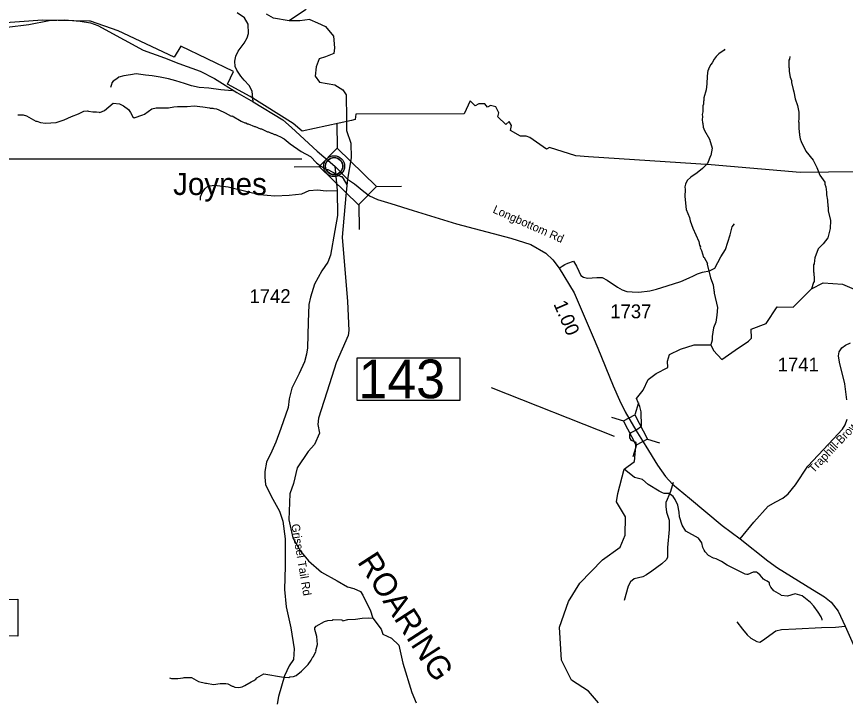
# Model space of a CAD drawing. Extents: x 1248224 to 1454986, y 825081 to 985870.
# Drawn here: x 1388614 to 1396107, y 955664 to 961820 of the extents above; entities that cross this region are included whole.
import ezdxf

# ---------------------------------------------------------------- set-up
doc = ezdxf.new("R2010")
doc.units = 0
for name, color, linetype in [('Exist Boundary Land Use Park State Division NC Parks and Recreation', 7, 'Continuous'), ('Exist Civil Demographics Community CELL', 7, 'Continuous'), ('Exist Civil Demographics Community Label', 7, 'Continuous'), ('Exist Hydrographic Creek Single Shore', 7, 'Continuous'), ('Exist Hydrographic Misc Water Feature', 7, 'Continuous'), ('Exist Hydrographic River Shore', 7, 'Continuous'), ('Exist Hydrographic River Shore Label', 7, 'Continuous'), ('Exist Road Non-System Type 51', 7, 'Continuous'), ('Exist Road Secondary Mileage Hundredths English Label', 7, 'Continuous'), ('Exist Road Secondary Structure Standard Bridge CELL', 7, 'Continuous'), ('Exist Road Secondary Structure Standard Bridge Number Label', 7, 'Continuous'), ('Exist Road Secondary Type 51 Attributed', 7, 'Continuous'), ('Exist Road Secondary Type 51 Label', 7, 'Continuous'), ('Exist Road Secondary Type 51 Number Label', 7, 'Continuous')]:
    doc.layers.add(name, color=color, linetype=linetype)

msp = doc.modelspace()

# ---------------------------------------------------------------- linework, layer by layer
at = {"layer": 'Exist Boundary Land Use Park State Division NC Parks and Recreation'}
for points in [[(1396469.5, 960419.4), (1395696.5, 960410.3), (1394893.5, 960479.3), (1393785.5, 960552.3), (1393670.4, 960560.3), (1393430.4, 960637.3), (1393405.4, 960620.3), (1393255.4, 960725.3), (1393221.4, 960738.3), (1393168.4, 960739.3), (1393080.4, 960788.4), (1393089.4, 960835.3), (1393067.4, 960871.3), (1393038.3, 960843.3), (1392964.4, 960914.4), (1392973.3, 960948.3), (1392947.4, 961004.4), (1392898.4, 961015.3), (1392872.4, 961002.3), (1392848.4, 961030.3), (1392792.4, 961030.3), (1392758.3, 961013.3), (1392715.4, 961057.4), (1392660.3, 960940.3), (1391681.4, 960937.3), (1391674.3, 960888.3), (1391642.4, 960881.3), (1391195.3, 960783.3), (1391115.4, 960853.4), (1390725.4, 961096.3), (1390519.3, 961209.3), (1390576.3, 961322.3), (1390098.2, 961552.3), (1390038.3, 961452.3), (1389531.2, 961690.3), (1389283.2, 961777.3), (1389274.2, 961778.2), (1388849.2, 961787.3), (1388220.2, 961743.3)], [(1388647.4, 953121.1), (1388644.3, 952690.1), (1388330.4, 952689.1), (1388325.3, 952444.2), (1387706.3, 952440.2), (1387713.2, 952872.1), (1387889.3, 953013.1), (1387894.2, 953270.1), (1388106.3, 953275.1), (1388136.3, 956551.2), (1388626.2, 956552.2), (1388624.3, 956219.2), (1388388.3, 956221.2), (1388393.2, 955494.2), (1388792.3, 954828.2), (1389219.4, 954831.2), (1389213.2, 953121.1), (1388647.4, 953121.1)]]:
    msp.add_lwpolyline(points, dxfattribs=at)
at = {"layer": 'Exist Civil Demographics Community CELL'}
msp.add_lwpolyline([(1391407.3, 960480), (1391408.3, 960485.6), (1391410.1, 960492.2), (1391413, 960499.4), (1391415.9, 960505.1), (1391419.2, 960510.8), (1391423, 960516), (1391427, 960520.3), (1391431.6, 960524.9), (1391437.1, 960529.5), (1391442.5, 960533.2), (1391447.4, 960536), (1391452.5, 960538.5), (1391457.9, 960540.8), (1391463.5, 960542.6), (1391467.9, 960543.8), (1391472.7, 960544.5), (1391476.9, 960545.2), (1391483.2, 960545.5), (1391487.7, 960545.4), (1391493.3, 960545.1), (1391498.2, 960544.4), (1391503.1, 960543.4), (1391508.1, 960542), (1391513.3, 960540.1), (1391520, 960537.1), (1391526.2, 960533.6), (1391531.3, 960530.1), (1391536.4, 960526.1), (1391539.8, 960523), (1391543.9, 960518.6), (1391547.7, 960513.9), (1391550.8, 960509.3), (1391553.9, 960504.3), (1391556.4, 960499.1), (1391558.4, 960494.1), (1391560, 960489.1), (1391561.3, 960484.5), (1391562.4, 960478.4), (1391563, 960473.7), (1391563.3, 960467.7), (1391563.1, 960462), (1391562.5, 960456.3), (1391561.6, 960450.8), (1391559.9, 960444.6), (1391558, 960438.8), (1391555.7, 960433.7), (1391552.6, 960427.7), (1391549.3, 960422.4), (1391545.9, 960417.7), (1391541.6, 960413), (1391536.3, 960408), (1391531.3, 960403.9), (1391526.3, 960400.4), (1391522, 960397.9), (1391515.2, 960394.7), (1391508, 960392), (1391502.1, 960390.5), (1391495.5, 960389.2), (1391491, 960388.7), (1391486.6, 960388.5), (1391481, 960388.5), (1391476.7, 960388.9), (1391471.1, 960389.6), (1391465.1, 960390.9), (1391460.5, 960392.2), (1391455.4, 960394.1), (1391450.8, 960396.1), (1391446.9, 960398.3), (1391440.1, 960402.4), (1391434.5, 960406.7), (1391429.6, 960411.2), (1391425.1, 960416), (1391421.9, 960420), (1391419, 960424.2), (1391414.9, 960431.3), (1391413.1, 960434.8), (1391411.4, 960438.8), (1391408.8, 960447), (1391407.3, 960454.1), (1391406.6, 960459.2), (1391406.3, 960465.6), (1391406.2, 960470.3), (1391406.8, 960476.7)], close=True, dxfattribs=at)
for centre, radius in [((1391484.9, 960467.6), 94.3), ((1391484.6, 960467.9), 76.7)]:
    msp.add_circle(centre, radius, dxfattribs=at)
at = {"layer": 'Exist Hydrographic Creek Single Shore'}
for points in [[(1394212.9, 958079.3), (1394263.3, 958115.6), (1394260.3, 958246.5), (1394247.5, 958294.1), (1394218.3, 958365.4), (1394278.2, 958443.6), (1394323.9, 958538.7), (1394395.5, 958593), (1394501.2, 958646.7), (1394498.4, 958705.8), (1394516.5, 958764.6), (1394617.5, 958811.9), (1394740.2, 958851.4), (1394890.6, 958851.5), (1394915.6, 958800.2), (1394988.7, 958719.7), (1395109.4, 958803.8), (1395230, 958886.2), (1395257.4, 958911.8), (1395255.6, 958994.1), (1395389.5, 959045.8), (1395488.9, 959194.3), (1395633.3, 959192.4), (1395799.6, 959358.9), (1395905.5, 959413), (1396080.5, 959399.6), (1396270.5, 959320.3)], [(1393875.5, 955615.9), (1393785.5, 955719.6), (1393629.4, 955821.2), (1393541.4, 956000.2), (1393522.5, 956299.4), (1393602.4, 956530.9), (1393705.5, 956696.1), (1393910.4, 956908.8), (1394071.4, 957023.7), (1394115.5, 957131.1), (1394118.5, 957298.5), (1394038.5, 957431.4), (1394048.4, 957506.7), (1394105.8, 957727.6), (1394200, 957796.6), (1394213.8, 957969.8), (1394173.7, 957985.8), (1394158, 958011), (1394158.8, 958041.7), (1394171.4, 958059), (1394212.9, 958079.3)]]:
    msp.add_lwpolyline(points, dxfattribs=at)
at = {"layer": 'Exist Hydrographic Misc Water Feature'}
for points in [[(1392444.3, 962788.9), (1392380.6, 962798.2), (1392128.3, 962797.5), (1391811.8, 962782), (1391651.5, 962767.4), (1391607.1, 962756.3), (1391594.8, 962744.5), (1391522.2, 962714), (1391468.1, 962517), (1391372.1, 962326.8), (1391226.7, 961879.5), (1391077.6, 961782)], [(1395016.5, 961524.4), (1395012.3, 961516.5), (1394963.4, 961481.6), (1394938.9, 961458.2), (1394920.3, 961434.7), (1394903.5, 961403.1), (1394891.1, 961387.4), (1394870.2, 961347.9), (1394868, 961338), (1394861.9, 961336.1), (1394856.6, 961280.2), (1394855.2, 961210.3), (1394848.8, 961156.8), (1394827.9, 961084.9), (1394827.2, 961060.9), (1394823, 961053), (1394822.5, 961029.1), (1394818.1, 961013.2), (1394816.8, 960957.2), (1394812.2, 960933.3), (1394815.8, 960917.2), (1394813, 960885.3), (1394814.4, 960861.2), (1394818.2, 960853.1), (1394821.5, 960821), (1394832.7, 960788.7), (1394878.8, 960711.6), (1394900.9, 960631), (1394891.2, 960563.3), (1394887.1, 960559.4), (1394861.5, 960492), (1394855.3, 960484.1), (1394814.4, 960445.2), (1394767.5, 960408.4), (1394708.5, 960367.8), (1394675.7, 960336.6), (1394661, 960305), (1394656.4, 960281.1), (1394657.9, 960257), (1394654.3, 960193.2), (1394667.5, 960076.8), (1394697.8, 960004), (1394704.9, 959971.8), (1394727.4, 959907.2), (1394780.5, 959785.9), (1394787.7, 959753.7), (1394795.4, 959737.5), (1394795.2, 959729.5), (1394806.5, 959705.2), (1394825.1, 959644.7), (1394829.7, 959641.8), (1394859.7, 959587.8), (1394857.6, 959581.7), (1394888.7, 959459.2), (1394911.1, 959394.6), (1394917.8, 959342.4), (1394921.6, 959334.3), (1394921.3, 959318.3), (1394950.2, 959189.5), (1394944.5, 959121.7), (1394934.9, 959057.9), (1394913.7, 959006.4), (1394903.7, 958926.7), (1394903, 958894.7), (1394890.6, 958851.5)], [(1395603, 961457.7), (1395600.4, 961433.7), (1395596.2, 961425.8), (1395594.7, 961361.9), (1395598.4, 961353.8), (1395597.6, 961321.8), (1395608.5, 961273.5), (1395619.8, 961241.3), (1395619.4, 961225.3), (1395633.8, 961160.9), (1395641.3, 961140.7), (1395653.7, 961076.3), (1395674.3, 961015.8), (1395684.9, 960955.5), (1395685.4, 960895.6), (1395682.8, 960871.6), (1395686.6, 960863.5), (1395685.1, 960801.5), (1395688.8, 960787.4), (1395688.4, 960771.4), (1395692.3, 960763.3), (1395691.8, 960747.3), (1395699, 960715.1), (1395706.5, 960690.9), (1395748.3, 960603.9), (1395814.4, 960520.2), (1395848.8, 960455.4), (1395875.2, 960386.7), (1395921.6, 960321.5), (1395921.2, 960305.5), (1395928.6, 960281.3), (1395935.5, 960233.1), (1395934.8, 960209.2), (1395945.7, 960160.9), (1395945.2, 960137), (1395949, 960128.9), (1395948.4, 960104.9), (1395952.2, 960096.8), (1395951.4, 960064.8), (1395973.3, 959976.2), (1395968.9, 959903.6), (1395949.5, 959820.8), (1395905.7, 959766.4), (1395861, 959719), (1395829.1, 959639.7), (1395828.5, 959615.7), (1395823.8, 959583.8), (1395819.6, 959576), (1395818.1, 959512), (1395821.9, 959503.9), (1395821.2, 959479.9), (1395825, 959471.8), (1395823.9, 959423.8), (1395819.7, 959415.9), (1395799.6, 959358.9)], [(1388626.3, 960931.3), (1388674.3, 960930.2), (1388702.1, 960921.5), (1388789, 960875.3), (1388796.9, 960875.1), (1388828.6, 960862.3), (1388876.5, 960857.1), (1388972.7, 960862.7), (1389044.9, 960884.9), (1389110.1, 960917.3), (1389174.7, 960941.7), (1389223.1, 960964.5), (1389255.2, 960967.7), (1389263.1, 960963.5), (1389303, 960958.5), (1389335.1, 960959.7), (1389359, 960957), (1389366.9, 960952.9), (1389407.4, 960971.9), (1389487.4, 961037.9), (1389545.3, 961029.7), (1389580.8, 961013.2), (1389624.6, 960978.6), (1389644.1, 960951.2), (1389665.5, 960912.6), (1389677.9, 960905.2), (1389754.4, 960931.2), (1389770.6, 960938.8), (1389835.7, 960985.2), (1389876, 960996.2), (1389988, 960993.4), (1390036.3, 961004.2), (1390068.4, 961007.4), (1390155.4, 961007.6), (1390220.5, 961011.6), (1390296.3, 961003.4), (1390356.4, 960993.3)], [(1390356.4, 960993.3), (1390364.1, 960992), (1390388, 960991.5), (1390395.9, 960987.3), (1390419.9, 960986.7), (1390443.7, 960978.1), (1390499.1, 960950.7), (1390554.3, 960919.3), (1390562.4, 960923.1), (1390645.2, 960873), (1390676.9, 960860.3), (1390684.9, 960860), (1390700.8, 960851.6), (1390708.8, 960851.4), (1390764.1, 960826), (1390772.1, 960825.8), (1390819.6, 960804.7), (1390827.6, 960804.5), (1390851.3, 960791.9), (1390882.9, 960779.1), (1390890.9, 960778.8), (1390914.7, 960766.2), (1390922.7, 960766), (1390946.4, 960753.5), (1390954.4, 960753.3), (1390978.1, 960740.7), (1390994, 960736.3), (1391033.5, 960715.3), (1391088.4, 960670), (1391186.7, 960599.4), (1391271.6, 960553.3), (1391324.3, 960498), (1391363.5, 960467.1), (1391418.8, 960437.6), (1391426.8, 960437.4), (1391545.4, 960374.5), (1391553.4, 960374.3), (1391566.3, 960356.6), (1391599.2, 960299.7)], [(1395898, 956361.5), (1395898.2, 956369.4), (1395886.9, 956393.7), (1395861.8, 956434.3), (1395821.1, 956489.4), (1395789.9, 956522.1), (1395715.3, 956584), (1395651.8, 956599.6), (1395583.3, 956581.3), (1395527.4, 956586.7), (1395524.2, 956592.1), (1395460.4, 956628.4), (1395433.2, 956661), (1395421.8, 956685.3), (1395420.2, 956699.4), (1395398.5, 956716), (1395374.7, 956726.5), (1395365, 956734.7), (1395335.8, 956769.5), (1395312.3, 956792.1), (1395304.4, 956796.3), (1395272.4, 956797.1), (1395223.9, 956776.3), (1395215.9, 956774.5), (1395200, 956778.9), (1395037.9, 956859), (1394986.7, 956892.2), (1394939.3, 956917.5), (1394915.4, 956922.1), (1394870, 956947.2), (1394838.8, 956980), (1394829.2, 956996.2), (1394817.8, 957020.5), (1394808.7, 957060.7), (1394779.8, 957105.5), (1394665.4, 957168.3), (1394630.6, 957221.1), (1394608.5, 957297.7), (1394605.4, 957337.8), (1394590.9, 957402.2), (1394568.2, 957452.7), (1394548.9, 957481.2), (1394525.3, 957499.9), (1394509.5, 957508.2), (1394469.5, 957509.2), (1394453.6, 957513.6), (1394422, 957530.5), (1394323.4, 957588.9), (1394272.5, 957634.2), (1394200.9, 957651.9), (1394105.8, 957727.6)], [(1389995.7, 955840.3), (1390015.6, 955835.9), (1390071.6, 955834.4), (1390119.7, 955841.2), (1390127.8, 955845), (1390171.8, 955845.9), (1390195.8, 955843.3), (1390259, 955809.7), (1390322.6, 955792.2), (1390329.6, 955793.6), (1390392.7, 955781.4), (1390453.6, 955790.5), (1390506.6, 955789.6), (1390522.5, 955787.2), (1390562, 955766.1), (1390570, 955766), (1390585.8, 955757.6), (1390621.7, 955752.7), (1390653.9, 955759.9), (1390678.2, 955771.3), (1390735, 955805.9), (1390759.3, 955817.3), (1390775.6, 955828.9), (1390785.9, 955840.6), (1390848.8, 955879), (1391028, 955846.6), (1391076, 955845.4), (1391084.1, 955849.2), (1391116.2, 955852.4), (1391140.5, 955863.7), (1391189.4, 955900.6), (1391248.9, 955961.1), (1391275.7, 956000.4), (1391292.5, 956032), (1391296.5, 956031.9), (1391321.8, 956083.3), (1391320.2, 956088.4), (1391335.2, 956143), (1391328.9, 956215.1), (1391310.5, 956279.6), (1391310.9, 956293.6), (1391323.2, 956309.3), (1391396.3, 956351.5), (1391428.5, 956360.7), (1391468.6, 956363.7), (1391476.7, 956367.5), (1391552.6, 956365.6), (1391560.5, 956363.4), (1391562.4, 956357.3), (1391608.7, 956368.2), (1391678.7, 956370.7), (1391737, 956381), (1391793.1, 956383.7), (1391834, 956379.8)]]:
    msp.add_lwpolyline(points, dxfattribs=at)
at = {"layer": 'Exist Hydrographic River Shore'}
for points in [[(1391263.5, 961793.3), (1391173.4, 961782), (1391077.6, 961782), (1390935, 961806.5), (1390873.3, 961840.9)], [(1391263.5, 961793.3), (1391333, 961763.3), (1391408, 961729.4), (1391477.5, 961643), (1391486.9, 961537.8), (1391483.1, 961487.1), (1391406.2, 961457), (1391348, 961436.4), (1391323.6, 961366.9), (1391312.3, 961282.3), (1391353.6, 961226), (1391490.6, 961201.5), (1391562, 961156.5), (1391592, 961111.4), (1391597.6, 960894.6), (1391595.7, 960789.4), (1391637, 960674.8), (1391638.9, 960541.4), (1391606.4, 960348.7)], [(1391606.4, 960348.7), (1391589.9, 960200.9), (1391556.1, 959825.2), (1391606.8, 959243.9), (1391618, 958982.8), (1391610.4, 958936.5), (1391503.4, 958690.4), (1391443.4, 958498.8), (1391344, 958190.5), (1391338.4, 958130.4), (1391351.5, 958053.3), (1391308.3, 957951.9), (1391250.1, 957888), (1391150.6, 957741.5), (1391116.8, 957598.7), (1391083.3, 957505.7), (1391075.8, 957270.8), (1391111.5, 957107.4), (1391180.9, 956987.1), (1391252.1, 956900.2), (1391370.4, 956796.9), (1391511.2, 956718), (1391606.9, 956665.4), (1391661.3, 956650.3), (1391723.3, 956622.2), (1391743.9, 956590.2), (1391762.7, 956550.8), (1391811.5, 956455), (1391834, 956379.8), (1391908.4, 956281.4), (1391925.3, 956236.3), (1392002.3, 956198.7), (1392069.9, 956136.7), (1392105.6, 955973.3), (1392188.2, 955710.3), (1392225.7, 955614.5)]]:
    msp.add_lwpolyline(points, dxfattribs=at)
at = {"layer": 'Exist Road Non-System Type 51'}
for points in [[(1390751.2, 961050), (1390742.4, 961146.9), (1390716, 961197.5), (1390672, 961245.9), (1390641.2, 961281.2), (1390606, 961336.2), (1390590.6, 961367), (1390586.2, 961415.5), (1390595, 961461.7), (1390617, 961507.9), (1390669.8, 961580.6), (1390698.4, 961626.8), (1390709.4, 961666.4), (1390707.2, 961750.1), (1390674.2, 961807.3), (1390608.2, 961853.6)], [(1390563.2, 961149.1), (1390461.3, 961157.2), (1390351.5, 961173.4), (1390263.6, 961179.2), (1390193.9, 961194.6), (1390132.2, 961215.8), (1390054.7, 961239.4), (1389987, 961256.8), (1389913.2, 961272.3), (1389839.4, 961283.8), (1389779.5, 961291), (1389695.6, 961300.7), (1389643.5, 961293.7), (1389583.2, 961284.9), (1389536.9, 961271.9), (1389518.7, 961258.2), (1389488.2, 961236.8), (1389475.9, 961221), (1389471.6, 961207.1), (1389463, 961177.3)], [(1390277.6, 960159.5), (1390277.6, 960191.4), (1390290.8, 960225.3), (1390317.1, 960261), (1390341.5, 960287.3), (1390403.4, 960294.8), (1390525.4, 960281.6), (1390711.3, 960234.7), (1390808.9, 960212.1), (1390947.8, 960199), (1391079.2, 960206.5), (1391193.7, 960217.7), (1391259.4, 960247.8), (1391334.5, 960253.4), (1391413.4, 960244), (1391511, 960245.9)], [(1393649.4, 959608.5), (1393676.6, 959562.7), (1393696.7, 959516.8), (1393715.3, 959479.6), (1393738.2, 959463.9), (1393773.9, 959453.8), (1393859.8, 959459.6), (1393908.4, 959461), (1393954.2, 959436.6), (1394047.2, 959372.2), (1394087.3, 959347.9), (1394130.2, 959335), (1394180.3, 959330.7), (1394240.4, 959329.2), (1394337.7, 959339.3), (1394397.8, 959356.5), (1394495.1, 959385.1), (1394618.7, 959423.7), (1394693.1, 959456.7), (1394733.1, 959476.7), (1394768.9, 959493.9), (1394816.1, 959508.2), (1394877.7, 959519.7), (1394927.7, 959545.4), (1394979.3, 959648.5), (1395022.2, 959713), (1395065.1, 959846.2), (1395082.3, 959919.2), (1395103.2, 959947.1)], [(1393520.4, 959546.3), (1393546.4, 959564.1), (1393569.3, 959579.8), (1393597.9, 959591.3), (1393649.4, 959608.5)], [(1394550.9, 957608.3), (1394526.3, 957526.5), (1394496, 957453.4), (1394484.7, 957426.9), (1394484.7, 957389), (1394489.7, 957338.5), (1394513.7, 957267.9), (1394512.4, 957182.1), (1394499.8, 957019.4), (1394499.8, 956929.4), (1394487.2, 956909.2), (1394448.1, 956872.6), (1394357.4, 956807), (1394308.2, 956773), (1394274.1, 956755.3), (1394235.1, 956745.2), (1394196, 956735.1), (1394164.5, 956708.6), (1394141.8, 956669.5), (1394106.5, 956539.6)], [(1395125.6, 956347.8), (1395176, 956282.2), (1395220.1, 956229.2), (1395252.9, 956200.2), (1395305.8, 956171.2), (1395333.6, 956163.6), (1395357.5, 956178.8), (1395478.6, 956265.8), (1395527.7, 956277.2), (1395660.1, 956283.5), (1395892.1, 956296.1), (1396016.9, 956298.6), (1396104.4, 956309.9)]]:
    msp.add_lwpolyline(points, dxfattribs=at)
at = {"layer": 'Exist Road Secondary Structure Standard Bridge CELL'}
for p, q in [((1391509.4, 960856.2), (1391512.2, 960629.8)), ((1391124.1, 960461.2), (1391350.5, 960464)), ((1391866.3, 960282.9), (1392092.7, 960285.7)), ((1391708.3, 960120.8), (1391711.1, 959894.5)), ((1394235.7, 958327.4), (1394202.3, 958219.2)), ((1393991.7, 958198.6), (1394099.8, 958165.2)), ((1394317.4, 957999.7), (1394425.6, 957966.3)), ((1394217.3, 957946.9), (1394183.9, 957838.8))]:
    msp.add_line(p, q, dxfattribs=at)
for points in [[(1391512.2, 960629.8), (1391867.1, 960283.7), (1391705.4, 960117.9), (1391350.5, 960464)], [(1394202.3, 958219.2), (1394317.9, 958000), (1394215.5, 957946), (1394099.8, 958165.2)]]:
    msp.add_lwpolyline(points, close=True, dxfattribs=at)
at = {"layer": 'Exist Road Secondary Structure Standard Bridge Number Label'}
msp.add_line((1394020.8, 958022.4), (1392906.5, 958464.3), dxfattribs=at)
msp.add_lwpolyline([(1391192.6, 960531.8), (1388340.1, 960531.8), (1387671.6, 959239.3)], dxfattribs=at)
msp.add_lwpolyline([(1391692.7, 958733.2), (1392621.7, 958733.2), (1392621.7, 958349.1), (1391692.7, 958349.1)], close=True, dxfattribs=at)
at = {"layer": 'Exist Road Secondary Type 51 Attributed'}
for points in [[(1388528.8, 961724.2), (1388725, 961747.5), (1388907.5, 961784.3), (1389048, 961790.9), (1389187.2, 961779.1), (1389281.7, 961762), (1389347.3, 961738.3), (1389585.5, 961611), (1389757.5, 961516.4), (1389950.5, 961446.7), (1390081.8, 961395.5), (1390272.9, 961325.1), (1390404.2, 961259.4), (1390606.4, 961133.3), (1390751.2, 961050), (1391022.1, 960886.6), (1391098.3, 960818.3), (1391332.7, 960603.5), (1391492, 960467)], [(1391492, 960467), (1391511, 960245.9), (1391515.6, 960020.2), (1391492, 959886.2), (1391452.6, 959662.1), (1391426.4, 959599), (1391373.8, 959520.2), (1391308.2, 959399.3), (1391271.4, 959283.6), (1391255.7, 959217.9), (1391250.4, 959057.6), (1391245.2, 958825), (1391234.7, 958767.1), (1391216.3, 958698.8), (1391169.1, 958593.7), (1391103.4, 958459.6), (1391077.4, 958364), (1391069.6, 958285.1), (1391001.3, 958095.9), (1390956.6, 957972.3), (1390919.9, 957890.9), (1390872.6, 957791), (1390856.8, 957706.9), (1390856.9, 957655.2), (1390864.8, 957589.5), (1390914.7, 957484.3), (1390990.8, 957347.7), (1391022.2, 957256.4), (1391043.2, 957098.7), (1391043.2, 956851.7), (1391035.3, 956640), (1391051.1, 956484.9), (1391093.1, 956293), (1391124.5, 956102.5), (1391116.6, 956007.8), (1391077.3, 955950), (1391035.2, 955860.7), (1390982.7, 955671.4), (1390969.6, 955603.1)], [(1391492, 960467), (1391606.4, 960348.7)], [(1391606.4, 960348.7), (1391667.7, 960307.6), (1391754.4, 960239.3), (1391804.3, 960199.9), (1391877.8, 960165.7), (1391998.6, 960128.9), (1392199.5, 960066.8), (1392590.8, 959945.9), (1393081.8, 959817.1), (1393263, 959759.2), (1393399.6, 959680.4), (1393462.6, 959619.9), (1393520.4, 959546.3), (1393653.8, 959321.8), (1393826.2, 958920.4), (1393869.2, 958822.4), (1394007, 958480.3), (1394063.6, 958351.3), (1394115.5, 958245.9), (1394212.9, 958079.3)], [(1396120.8, 958353.8), (1396102.7, 958498.9), (1396052.8, 958694.7), (1396045, 958751.2), (1396051.5, 958789.3), (1396073.9, 958823.5), (1396106.4, 958850.4), (1396152.3, 958868.8)], [(1395156.1, 957099.4), (1395278.7, 957247.6), (1395410, 957393.5), (1395477, 957432.9), (1395541.4, 957464.5), (1395588.6, 957503.9), (1395655.6, 957585.4), (1395768, 957756.6), (1395861.2, 957855.2), (1395999.1, 958001), (1396081.4, 958088.3), (1396105, 958129), (1396122.1, 958179)], [(1394212.9, 958079.3), (1394302.6, 957936.1), (1394409.5, 957763.1), (1394481.8, 957660.8), (1394544.7, 957591.5), (1394696.9, 957466.3), (1394992.5, 957219.2), (1395156.1, 957099.4)], [(1395156.1, 957099.4), (1395406.9, 956899.7), (1395494.2, 956836.1), (1395808, 956639), (1395917, 956573.3), (1395977.4, 956525.9), (1396041.4, 956445.3), (1396104.4, 956309.9), (1396201.6, 956093.1)]]:
    msp.add_lwpolyline(points, dxfattribs=at)

# ---------------------------------------------------------------- texts
at = {"layer": 'Exist Civil Demographics Community Label'}
msp.add_text('Joynes', height=200, dxfattribs=at).set_placement((1390028.9, 960206.8))
at = {"layer": 'Exist Hydrographic River Shore Label'}
msp.add_text('ROARING', height=210, rotation=302.8831, dxfattribs=at).set_placement((1391689.2, 956890.2))
at = {"layer": 'Exist Road Secondary Mileage Hundredths English Label'}
msp.add_text('1.00', height=125, rotation=293.32617, dxfattribs=at).set_placement((1393465.2, 959221.7))
at = {"layer": 'Exist Road Secondary Structure Standard Bridge Number Label'}
msp.add_text('143', height=350, dxfattribs=at).set_placement((1391705.3, 958368.9))
at = {"layer": 'Exist Road Secondary Type 51 Label'}
for s, rotation, p in [('Longbottom Rd', 336.13527, (1392912.9, 960049.4)), ('Traphill-Brown Rd', 46.5387, (1395820, 957687.7)), ('Grissel Tail Rd', 279.60975, (1391097, 957227.1))]:
    msp.add_text(s, height=75, rotation=rotation, dxfattribs=at).set_placement(p)
at = {"layer": 'Exist Road Secondary Type 51 Number Label'}
for s, p in [('1742', (1390719.5, 959230.1)), ('1737', (1393981, 959092.4)), ('1741', (1395494.7, 958611.6))]:
    msp.add_text(s, height=125, dxfattribs=at).set_placement(p)

doc.saveas('drawing.dxf')
